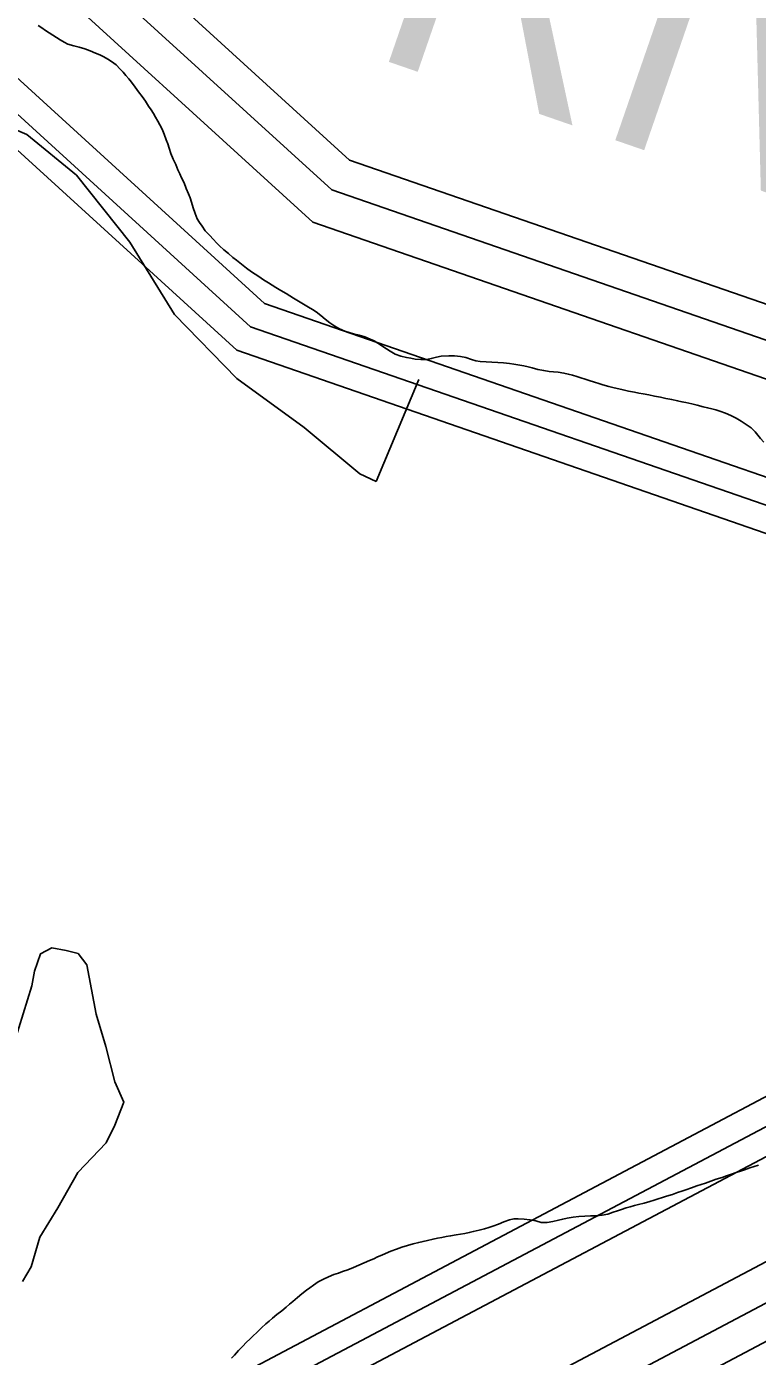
# Model space of a CAD drawing. Extents: x 2260773 to 2342389, y 552869 to 618546.
# Drawn here: x 2290278 to 2290778, y 600513 to 601422 of the extents above; entities that cross this region are included whole.
import ezdxf

# ---------------------------------------------------------------- set-up
doc = ezdxf.new("R2010")
doc.units = 0
for name, color, linetype in [('Exist Boundary Political City Limit New', 7, 'Continuous'), ('Exist Hydrographic Buffer Line', 7, 'Continuous'), ('Exist Hydrographic Misc Water Feature', 7, 'Continuous'), ('Exist Hydrographic River Shore', 7, 'Continuous'), ('Exist Hydrographic River Shore Label', 7, 'Continuous'), ('Map Preparation Boundary City Limit Buffer Line', 7, 'Continuous')]:
    doc.layers.add(name, color=color, linetype=linetype)

msp = doc.modelspace()

# ---------------------------------------------------------------- linework, layer by layer
at = {"layer": 'Exist Boundary Political City Limit New'}
for points in [[(2290286, 601422.88), (2290288.5, 601421.12), (2290291, 601419.44), (2290293.5, 601417.75), (2290296, 601416.19), (2290298.5, 601414.56), (2290301, 601413), (2290303.75, 601411.5), (2290306.25, 601410.12), (2290310.25, 601409), (2290314, 601408.06), (2290317.75, 601406.81), (2290321.5, 601405.38), (2290325.25, 601403.88), (2290328, 601402.69), (2290330.75, 601401.31), (2290333.5, 601399.88), (2290336, 601398.25), (2290339.25, 601395.81), (2290342, 601393.06), (2290344, 601390.88), (2290346, 601388.62), (2290348, 601386.31), (2290349.75, 601384), (2290352.25, 601380.75), (2290354.5, 601377.5), (2290357, 601374.25), (2290359.25, 601371), (2290361.5, 601367.69), (2290363.25, 601365.12), (2290364.75, 601362.56), (2290366.25, 601360.06), (2290367.75, 601357.44), (2290369.25, 601354.81), (2290370.75, 601352.06), (2290372, 601348.44), (2290373.5, 601344.69), (2290374.5, 601341.88), (2290375.5, 601339), (2290376.75, 601335.25), (2290378.25, 601331.5), (2290380, 601327.81), (2290381.5, 601324.19), (2290382.75, 601321.5), (2290384, 601318.75), (2290385.75, 601315.19), (2290387.25, 601311.5), (2290388.75, 601307.75), (2290390, 601304.94), (2290390.75, 601302), (2290392, 601298.19), (2290393.25, 601294.31), (2290394.75, 601290.75), (2290396.25, 601288.19), (2290398, 601285.75), (2290400.25, 601282.56), (2290403, 601279.5), (2290405.75, 601276.5), (2290408, 601274.38), (2290410, 601272.31), (2290413, 601269.56), (2290416, 601266.94), (2290419, 601264.31), (2290421.5, 601262.38), (2290423.75, 601260.5), (2290426.25, 601258.69), (2290428.5, 601256.94), (2290431.75, 601254.56), (2290434.25, 601252.81), (2290436.75, 601251.19), (2290440, 601249), (2290443.5, 601246.88)], [(2290443.5, 601246.88), (2290446, 601245.31), (2290448.5, 601243.75), (2290452, 601241.69), (2290455.5, 601239.69), (2290458, 601238.12), (2290460.5, 601236.56), (2290464, 601234.5), (2290467.5, 601232.44), (2290470.75, 601230.31), (2290473.5, 601228.75), (2290476, 601227.06), (2290479.25, 601224.69), (2290482.25, 601222.19), (2290485.5, 601219.69), (2290488.75, 601217.38), (2290492, 601215.44), (2290495.75, 601213.94), (2290498.75, 601213), (2290501.5, 601212.19), (2290505.5, 601211.19), (2290509.25, 601210), (2290513, 601208.5), (2290515.75, 601207.19), (2290518.25, 601205.69), (2290521.75, 601203.5), (2290524.25, 601201.81), (2290526.75, 601200.25), (2290530, 601198.25), (2290534, 601196.81), (2290537.75, 601195.94), (2290540.75, 601195.38), (2290543.75, 601194.81), (2290547.75, 601194.44), (2290551.75, 601194.62), (2290554.75, 601195.19), (2290557.5, 601195.88), (2290560.5, 601196.62), (2290561.5, 601196.81), (2290566.75, 601197), (2290570.75, 601196.94), (2290574.75, 601196.62), (2290578.5, 601195.81), (2290582.25, 601194.5), (2290585.25, 601193.62), (2290588.25, 601193.25), (2290592.25, 601193), (2290596.25, 601192.81), (2290600.25, 601192.5), (2290604.25, 601192.19), (2290608.25, 601191.75), (2290611.25, 601191.44), (2290614, 601191), (2290618, 601190.25), (2290621, 601189.5), (2290623.75, 601188.81), (2290627.75, 601187.81), (2290631.75, 601186.94), (2290635.5, 601186.31), (2290638.5, 601186.06), (2290641.5, 601185.81), (2290645.5, 601185.25), (2290648.5, 601184.62), (2290651.5, 601183.81), (2290654.25, 601183), (2290657, 601182.12), (2290660, 601181.19), (2290662.75, 601180.25), (2290666.5, 601179), (2290669.5, 601178.12), (2290672.25, 601177.25), (2290676.25, 601176.19), (2290680, 601175.19), (2290683, 601174.5), (2290686, 601173.81), (2290689.75, 601173), (2290693.75, 601172.25), (2290696.75, 601171.62), (2290699.75, 601171.06), (2290703.5, 601170.31), (2290707.5, 601169.5), (2290711.5, 601168.75), (2290715.25, 601167.94), (2290719.25, 601167.12), (2290723.25, 601166.31), (2290726.25, 601165.69), (2290729, 601165.06), (2290733, 601164.19), (2290736.75, 601163.25), (2290740.75, 601162.25), (2290743.75, 601161.56), (2290746.75, 601160.81), (2290749.5, 601160.06), (2290752.25, 601159.19), (2290756, 601157.81), (2290759.75, 601156.25), (2290763.25, 601154.38), (2290766.75, 601152.31), (2290770.25, 601150.12), (2290773.5, 601147.75)], [(2290773.5, 601147.75), (2290776.25, 601145.06), (2290778.25, 601142.81), (2290780, 601140.5), (2290782.25, 601138.12)], [(2290778.5, 600644.06), (2290775.75, 600643.06), (2290772.75, 600642.12), (2290769, 600640.88), (2290766.25, 600639.88), (2290763.25, 600638.94), (2290759.5, 600637.69), (2290756.75, 600636.69), (2290753.75, 600635.62), (2290749.75, 600634.31), (2290746, 600633), (2290742.25, 600631.75), (2290739.5, 600630.75), (2290736.5, 600629.75), (2290732.75, 600628.44), (2290729, 600627.19), (2290726.25, 600626.19), (2290723.25, 600625.25), (2290719.75, 600623.94), (2290715.75, 600622.69), (2290713, 600621.81), (2290710, 600620.88), (2290707.25, 600620), (2290704.25, 600619.12), (2290700.5, 600618.06), (2290696.5, 600617.06), (2290693.75, 600616.31), (2290690.75, 600615.5), (2290688, 600614.69), (2290685, 600613.75), (2290682.25, 600612.75), (2290679.25, 600611.75), (2290675.5, 600610.56), (2290671.75, 600609.81), (2290667.75, 600609.44), (2290663.75, 600609.25), (2290659.75, 600609), (2290655.75, 600608.81), (2290651.75, 600608.38), (2290647.75, 600607.69), (2290644.75, 600607.06), (2290641.75, 600606.31), (2290638, 600605.56), (2290634, 600604.88), (2290630, 600604.75), (2290626.25, 600605.81), (2290622.25, 600606.69), (2290618.25, 600607.06), (2290614.25, 600607.31), (2290611.25, 600607.19), (2290608.25, 600606.62), (2290604.5, 600605.25), (2290600.75, 600603.69), (2290597, 600602.25), (2290594.25, 600601.38), (2290591.25, 600600.56), (2290587.5, 600599.56), (2290583.5, 600598.56), (2290580.75, 600597.94), (2290577.75, 600597.31), (2290574.75, 600596.75), (2290571.75, 600596.25), (2290568, 600595.56), (2290565, 600595.12), (2290562, 600594.56), (2290559, 600594), (2290556, 600593.44), (2290552.25, 600592.5), (2290549.25, 600591.88), (2290546.25, 600591.19), (2290542.5, 600590.19), (2290538.5, 600589.06), (2290534.75, 600587.94), (2290531, 600586.56), (2290527.25, 600585.12), (2290523.5, 600583.62), (2290521, 600582.44), (2290518, 600581.25), (2290515.5, 600580.06), (2290512.5, 600578.81), (2290509, 600577.19), (2290505.25, 600575.56), (2290501.5, 600574), (2290497.75, 600572.5), (2290494, 600571.19)], [(2290494, 600571.19), (2290491.25, 600570.19), (2290488.25, 600569.19), (2290484.5, 600567.69), (2290481, 600566), (2290477.5, 600564.12), (2290474.25, 600561.94), (2290471.75, 600560.19), (2290469.5, 600558.44), (2290466.25, 600555.94), (2290463.25, 600553.44), (2290460, 600550.81), (2290457.75, 600548.88), (2290455.5, 600546.94), (2290452.5, 600544.44), (2290449.25, 600541.88), (2290446.25, 600539.31), (2290444, 600537.38), (2290441.75, 600535.44), (2290438.75, 600532.69), (2290435.75, 600529.94), (2290432.75, 600527.19), (2290430.75, 600525.06), (2290428.5, 600522.94), (2290425.75, 600520), (2290423, 600517.19), (2290420.25, 600514.19), (2290418.25, 600512.06)]]:
    msp.add_lwpolyline(points, dxfattribs=at)
at = {"layer": 'Exist Hydrographic Buffer Line'}
for points in [[(2290197.93, 599773.92), (2290411.94, 600163.15), (2290426.16, 600331.12), (2290462.28, 600379.96), (2290985.31, 600656.35), (2291080.49, 600836.94), (2291095.69, 601048.51), (2290919.48, 601160.74), (2290486.74, 601310.38), (2290279.57, 601499.04), (2290227.58, 601520.51)], [(2290170.51, 599775.87), (2290387.51, 600170.54), (2290401.88, 600340.28), (2290445.58, 600399.38), (2290966.82, 600674.82), (2291055.96, 600843.95), (2291069.72, 601035.45), (2290908.54, 601138.11), (2290473.73, 601288.46), (2290266, 601477.63), (2290218.05, 601497.43)], [(2290170.57, 599997.93), (2290233.28, 600021.55), (2290325.51, 600189.29), (2290340.26, 600363.51), (2290403.22, 600448.66), (2290919.9, 600721.69), (2290993.71, 600861.74), (2291003.81, 601002.3), (2290880.79, 601080.66), (2290440.7, 601232.83), (2290231.55, 601423.3), (2290193.86, 601438.86)], [(2290152.86, 600010.71), (2290220.57, 600036.21), (2290307.7, 600194.67), (2290322.56, 600370.18), (2290391.05, 600462.81), (2290906.42, 600735.15), (2290975.83, 600866.85), (2290984.88, 600992.79), (2290872.82, 601064.16), (2290431.22, 601216.86), (2290221.66, 601407.7), (2290186.92, 601422.04)]]:
    msp.add_lwpolyline(points, dxfattribs=at)
at = {"layer": 'Exist Hydrographic Misc Water Feature'}
msp.add_line((2290546.39, 601180.93), (2290517.07, 601111.16), dxfattribs=at)
for points in [[(2289887.56, 601430.63), (2289945.8, 601414.99), (2290032.12, 601391.82), (2290135.88, 601384.75), (2290181.81, 601377.42), (2290227.74, 601369.68), (2290278.19, 601348.3), (2290312.23, 601320.46), (2290348.72, 601274.79), (2290379.07, 601225.22), (2290421.72, 601181.49), (2290467.86, 601148.17), (2290506, 601116.49), (2290517.07, 601111.16)], [(2290269.78, 600728.27), (2290281.67, 600766.62), (2290283.31, 600776.51), (2290287.41, 600788.46), (2290295.21, 600792.56), (2290305.05, 600790.66), (2290313.25, 600788.61), (2290319.2, 600780.82), (2290325.55, 600747.04), (2290332.12, 600724.99), (2290338.27, 600700.9), (2290344.42, 600687.01), (2290338.47, 600671.27), (2290332.53, 600659.17), (2290313.05, 600639.02), (2290299.31, 600614.73), (2290287, 600594.68), (2290281.06, 600574.48), (2290275.11, 600564.44)]]:
    msp.add_lwpolyline(points, dxfattribs=at)
at = {"layer": 'Exist Hydrographic River Shore'}
for points in [[(2290296.97, 599911.98), (2290434.79, 600156.25), (2290448.87, 600322.56), (2290477.89, 600361.81), (2291002.6, 600639.08), (2291103.42, 600830.38), (2291119.97, 601060.72), (2290929.7, 601181.91), (2290498.91, 601330.87), (2290292.27, 601519.05), (2290236.49, 601542.09)], [(2290141.83, 600026.02), (2290207.85, 600050.88), (2290289.87, 600200.06), (2290304.84, 600376.87), (2290378.87, 600476.98), (2290892.93, 600748.62), (2290957.93, 600871.96), (2290965.93, 600983.26), (2290864.84, 601047.64), (2290421.72, 601200.87), (2290211.75, 601392.08), (2290179.97, 601405.2)]]:
    msp.add_lwpolyline(points, dxfattribs=at)
at = {"layer": 'Map Preparation Boundary City Limit Buffer Line'}
for points in [[(2290286, 601422.88), (2290288.5, 601421.12), (2290291, 601419.44), (2290293.5, 601417.75), (2290296, 601416.19), (2290298.5, 601414.56), (2290301, 601413), (2290303.75, 601411.5), (2290306.25, 601410.12), (2290310.25, 601409), (2290314, 601408.06), (2290317.75, 601406.81), (2290321.5, 601405.38), (2290325.25, 601403.88), (2290328, 601402.69), (2290330.75, 601401.31), (2290333.5, 601399.88), (2290336, 601398.25), (2290339.25, 601395.81), (2290342, 601393.06), (2290344, 601390.88), (2290346, 601388.62), (2290348, 601386.31), (2290349.75, 601384), (2290352.25, 601380.75), (2290354.5, 601377.5), (2290357, 601374.25), (2290359.25, 601371), (2290361.5, 601367.69), (2290363.25, 601365.12), (2290364.75, 601362.56), (2290366.25, 601360.06), (2290367.75, 601357.44), (2290369.25, 601354.81), (2290370.75, 601352.06), (2290372, 601348.44), (2290373.5, 601344.69), (2290374.5, 601341.88), (2290375.5, 601339), (2290376.75, 601335.25), (2290378.25, 601331.5), (2290380, 601327.81), (2290381.5, 601324.19), (2290382.75, 601321.5), (2290384, 601318.75), (2290385.75, 601315.19), (2290387.25, 601311.5), (2290388.75, 601307.75), (2290390, 601304.94), (2290390.75, 601302), (2290392, 601298.19), (2290393.25, 601294.31), (2290394.75, 601290.75), (2290396.25, 601288.19), (2290398, 601285.75), (2290400.25, 601282.56), (2290403, 601279.5), (2290405.75, 601276.5), (2290408, 601274.38), (2290410, 601272.31), (2290413, 601269.56), (2290416, 601266.94), (2290419, 601264.31), (2290421.5, 601262.38), (2290423.75, 601260.5), (2290426.25, 601258.69), (2290428.5, 601256.94), (2290431.75, 601254.56), (2290434.25, 601252.81), (2290436.75, 601251.19), (2290440, 601249), (2290443.5, 601246.88)], [(2290443.5, 601246.88), (2290446, 601245.31), (2290448.5, 601243.75), (2290452, 601241.69), (2290455.5, 601239.69), (2290458, 601238.12), (2290460.5, 601236.56), (2290464, 601234.5), (2290467.5, 601232.44), (2290470.75, 601230.31), (2290473.5, 601228.75), (2290476, 601227.06), (2290479.25, 601224.69), (2290482.25, 601222.19), (2290485.5, 601219.69), (2290488.75, 601217.38), (2290492, 601215.44), (2290495.75, 601213.94), (2290498.75, 601213), (2290501.5, 601212.19), (2290505.5, 601211.19), (2290509.25, 601210), (2290513, 601208.5), (2290515.75, 601207.19), (2290518.25, 601205.69), (2290521.75, 601203.5), (2290524.25, 601201.81), (2290526.75, 601200.25), (2290530, 601198.25), (2290534, 601196.81), (2290537.75, 601195.94), (2290540.75, 601195.38), (2290543.75, 601194.81), (2290547.75, 601194.44), (2290551.75, 601194.62), (2290554.75, 601195.19), (2290557.5, 601195.88), (2290560.5, 601196.62), (2290561.5, 601196.81), (2290566.75, 601197), (2290570.75, 601196.94), (2290574.75, 601196.62), (2290578.5, 601195.81), (2290582.25, 601194.5), (2290585.25, 601193.62), (2290588.25, 601193.25), (2290592.25, 601193), (2290596.25, 601192.81), (2290600.25, 601192.5), (2290604.25, 601192.19), (2290608.25, 601191.75), (2290611.25, 601191.44), (2290614, 601191), (2290618, 601190.25), (2290621, 601189.5), (2290623.75, 601188.81), (2290627.75, 601187.81), (2290631.75, 601186.94), (2290635.5, 601186.31), (2290638.5, 601186.06), (2290641.5, 601185.81), (2290645.5, 601185.25), (2290648.5, 601184.62), (2290651.5, 601183.81), (2290654.25, 601183), (2290657, 601182.12), (2290660, 601181.19), (2290662.75, 601180.25), (2290666.5, 601179), (2290669.5, 601178.12), (2290672.25, 601177.25), (2290676.25, 601176.19), (2290680, 601175.19), (2290683, 601174.5), (2290686, 601173.81), (2290689.75, 601173), (2290693.75, 601172.25), (2290696.75, 601171.62), (2290699.75, 601171.06), (2290703.5, 601170.31), (2290707.5, 601169.5), (2290711.5, 601168.75), (2290715.25, 601167.94), (2290719.25, 601167.12), (2290723.25, 601166.31), (2290726.25, 601165.69), (2290729, 601165.06), (2290733, 601164.19), (2290736.75, 601163.25), (2290740.75, 601162.25), (2290743.75, 601161.56), (2290746.75, 601160.81), (2290749.5, 601160.06), (2290752.25, 601159.19), (2290756, 601157.81), (2290759.75, 601156.25), (2290763.25, 601154.38), (2290766.75, 601152.31), (2290770.25, 601150.12), (2290773.5, 601147.75)], [(2290773.5, 601147.75), (2290776.25, 601145.06), (2290778.25, 601142.81), (2290780, 601140.5), (2290782.25, 601138.12)], [(2290778.5, 600644.06), (2290775.75, 600643.06), (2290772.75, 600642.12), (2290769, 600640.88), (2290766.25, 600639.88), (2290763.25, 600638.94), (2290759.5, 600637.69), (2290756.75, 600636.69), (2290753.75, 600635.62), (2290749.75, 600634.31), (2290746, 600633), (2290742.25, 600631.75), (2290739.5, 600630.75), (2290736.5, 600629.75), (2290732.75, 600628.44), (2290729, 600627.19), (2290726.25, 600626.19), (2290723.25, 600625.25), (2290719.75, 600623.94), (2290715.75, 600622.69), (2290713, 600621.81), (2290710, 600620.88), (2290707.25, 600620), (2290704.25, 600619.12), (2290700.5, 600618.06), (2290696.5, 600617.06), (2290693.75, 600616.31), (2290690.75, 600615.5), (2290688, 600614.69), (2290685, 600613.75), (2290682.25, 600612.75), (2290679.25, 600611.75), (2290675.5, 600610.56), (2290671.75, 600609.81), (2290667.75, 600609.44), (2290663.75, 600609.25), (2290659.75, 600609), (2290655.75, 600608.81), (2290651.75, 600608.38), (2290647.75, 600607.69), (2290644.75, 600607.06), (2290641.75, 600606.31), (2290638, 600605.56), (2290634, 600604.88), (2290630, 600604.75), (2290626.25, 600605.81), (2290622.25, 600606.69), (2290618.25, 600607.06), (2290614.25, 600607.31), (2290611.25, 600607.19), (2290608.25, 600606.62), (2290604.5, 600605.25), (2290600.75, 600603.69), (2290597, 600602.25), (2290594.25, 600601.38), (2290591.25, 600600.56), (2290587.5, 600599.56), (2290583.5, 600598.56), (2290580.75, 600597.94), (2290577.75, 600597.31), (2290574.75, 600596.75), (2290571.75, 600596.25), (2290568, 600595.56), (2290565, 600595.12), (2290562, 600594.56), (2290559, 600594), (2290556, 600593.44), (2290552.25, 600592.5), (2290549.25, 600591.88), (2290546.25, 600591.19), (2290542.5, 600590.19), (2290538.5, 600589.06), (2290534.75, 600587.94), (2290531, 600586.56), (2290527.25, 600585.12), (2290523.5, 600583.62), (2290521, 600582.44), (2290518, 600581.25), (2290515.5, 600580.06), (2290512.5, 600578.81), (2290509, 600577.19), (2290505.25, 600575.56), (2290501.5, 600574), (2290497.75, 600572.5), (2290494, 600571.19)], [(2290494, 600571.19), (2290491.25, 600570.19), (2290488.25, 600569.19), (2290484.5, 600567.69), (2290481, 600566), (2290477.5, 600564.12), (2290474.25, 600561.94), (2290471.75, 600560.19), (2290469.5, 600558.44), (2290466.25, 600555.94), (2290463.25, 600553.44), (2290460, 600550.81), (2290457.75, 600548.88), (2290455.5, 600546.94), (2290452.5, 600544.44), (2290449.25, 600541.88), (2290446.25, 600539.31), (2290444, 600537.38), (2290441.75, 600535.44), (2290438.75, 600532.69), (2290435.75, 600529.94), (2290432.75, 600527.19), (2290430.75, 600525.06), (2290428.5, 600522.94), (2290425.75, 600520), (2290423, 600517.19), (2290420.25, 600514.19), (2290418.25, 600512.06)]]:
    msp.add_lwpolyline(points, dxfattribs=at)

# ---------------------------------------------------------------- texts
at = {"layer": 'Exist Hydrographic River Shore Label'}
msp.add_text('RIVER', height=167.322, rotation=340.92511, dxfattribs=at).set_placement((2290508.45, 601403.95))

doc.saveas('drawing.dxf')
